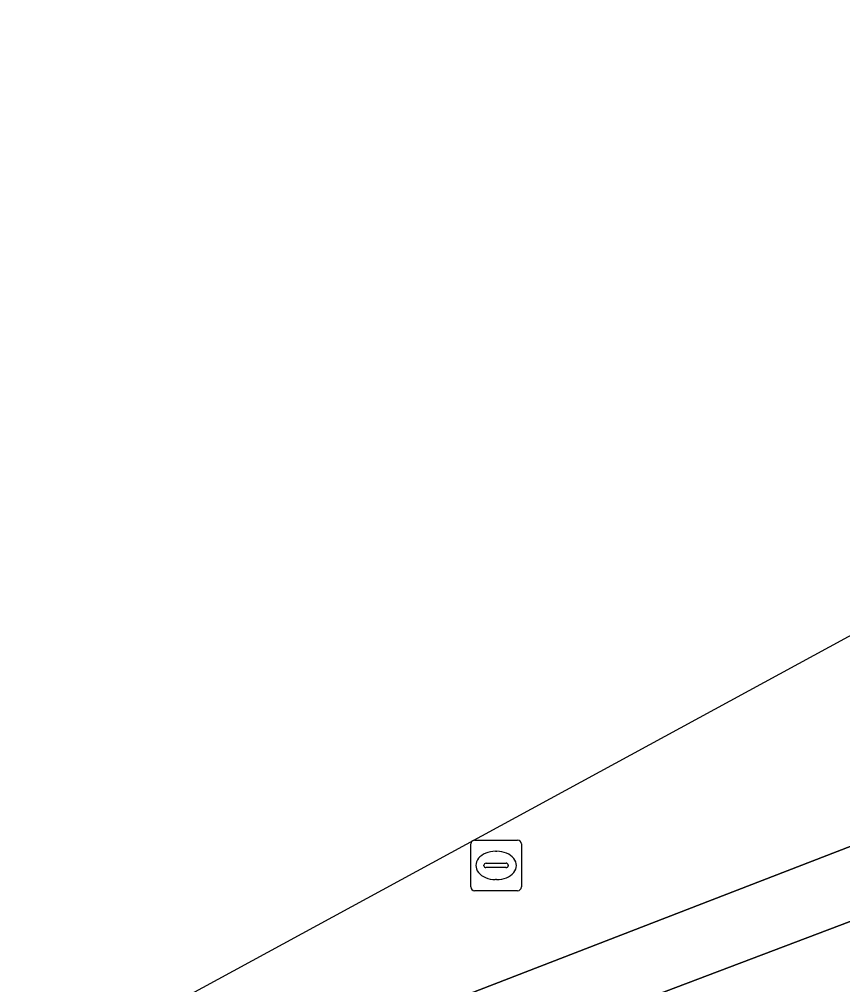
# Model space of a CAD drawing. Extents: x 159371 to 159986, y 382987 to 383597.
# Drawn here: x 159575.02 to 159591.33, y 383542.88 to 383561.99 of the extents above; entities that cross this region are included whole.
import ezdxf

# ---------------------------------------------------------------- set-up
doc = ezdxf.new("R2010")
doc.units = 0
for name, color, linetype in [('IMGEO_Rijbaan_lokaal_gesloten', 7, 'Continuous'), ('IMGEO_Rijbaan_lokaal_open', 7, 'Continuous'), ('IMGEO_Rioolput', 7, 'Continuous'), ('IMGEO_Voetpad_open', 7, 'Continuous')]:
    doc.layers.add(name, color=color, linetype=linetype)

msp = doc.modelspace()

# ---------------------------------------------------------------- linework, layer by layer
at = {"layer": 'IMGEO_Rijbaan_lokaal_gesloten'}
msp.add_lwpolyline([(159621.788, 383555.845), (159621.266, 383557.067), (159601.118, 383549.342), (159588.74, 383544.556), (159575.588, 383539.471), (159576.124, 383538.179), (159587.149, 383542.49), (159592.76, 383544.616)], close=True, dxfattribs=at)
at = {"layer": 'IMGEO_Rijbaan_lokaal_open'}
msp.add_lwpolyline([(159715.609, 383596.852), (159663.509, 383577.196), (159637.938, 383567.886), (159619.725, 383561.254), (159619.862, 383560.923), (159615.549, 383559.357), (159597.957, 383552.488), (159592.721, 383550.465), (159575.021, 383540.839), (159575.021, 383540.839), (159575.457, 383539.787), (159575.588, 383539.471), (159588.74, 383544.556), (159601.118, 383549.342), (159621.266, 383557.067), (159621.788, 383555.845), (159626.735, 383557.739), (159626.771, 383557.757), (159647.334, 383565.734), (159647.474, 383565.772), (159672.358, 383575.388), (159678.021, 383577.448), (159694.12, 383583.203)], dxfattribs=at)
at = {"layer": 'IMGEO_Rioolput'}
for p, q in [((159584.038, 383545.738), (159584.89, 383545.738)), ((159583.963, 383544.812), (159583.963, 383545.664)), ((159584.451, 383545.518), (159584.476, 383545.518)), ((159584.964, 383545.664), (159584.964, 383544.812)), ((159584.222, 383545.232), (159584.222, 383545.244)), ((159584.66, 383545.195), (159584.262, 383545.195)), ((159584.265, 383545.281), (159584.663, 383545.281)), ((159584.706, 383545.244), (159584.706, 383545.232)), ((159584.474, 383544.958), (159584.449, 383544.958)), ((159584.89, 383544.738), (159584.038, 383544.738))]:
    msp.add_line(p, q, dxfattribs=at)
for points in [[(159584.038, 383545.738), (159584.89, 383545.738)], [(159583.963, 383544.812), (159583.963, 383545.664)], [(159584.964, 383545.664), (159584.964, 383544.812)], [(159584.89, 383544.738), (159584.038, 383544.738)]]:
    msp.add_lwpolyline(points, dxfattribs=at)
for centre, radius, start, end in [((159584.04, 383545.662), 0.0765, 91.552, 178.448), ((159584.04, 383545.662), 0.0765, 91.552, 178.448), ((159584.888, 383545.662), 0.0765, 1.552, 88.448), ((159584.888, 383545.662), 0.0765, 1.552, 88.448), ((159584.262, 383545.241), 0.0403, 85.8775, 175.7526), ((159584.259, 383545.231), 0.0366, 178.938, 274.7102), ((159584.663, 383545.238), 0.043, 264.8664, 352.4533), ((159584.667, 383545.243), 0.0386, 1.7309, 96.639), ((159584.04, 383544.814), 0.0765, 181.552, 268.448), ((159584.04, 383544.814), 0.0765, 181.552, 268.448), ((159584.888, 383544.814), 0.0765, 271.552, 358.448), ((159584.888, 383544.814), 0.0765, 271.552, 358.448)]:
    msp.add_arc(centre, radius, start, end, dxfattribs=at)
for centre, major_axis, ratio, start_param, end_param in [((159584.45, 383545.238), (-0.387, 0.002), 0.722429, 4.712389, 7.853982), ((159584.475, 383545.238), (-0.39, 0.002), 0.717154, 1.570796, 4.712389)]:
    msp.add_ellipse(centre, major_axis=major_axis, ratio=ratio, start_param=start_param, end_param=end_param, dxfattribs=at)
at = {"layer": 'IMGEO_Voetpad_open'}
msp.add_lwpolyline([(159626.735, 383557.739), (159621.788, 383555.845), (159622.719, 383553.571), (159593.644, 383542.314), (159592.76, 383544.616), (159587.149, 383542.49), (159588.036, 383540.14), (159577.033, 383535.85), (159576.124, 383538.179)], dxfattribs=at)

doc.saveas('drawing.dxf')
